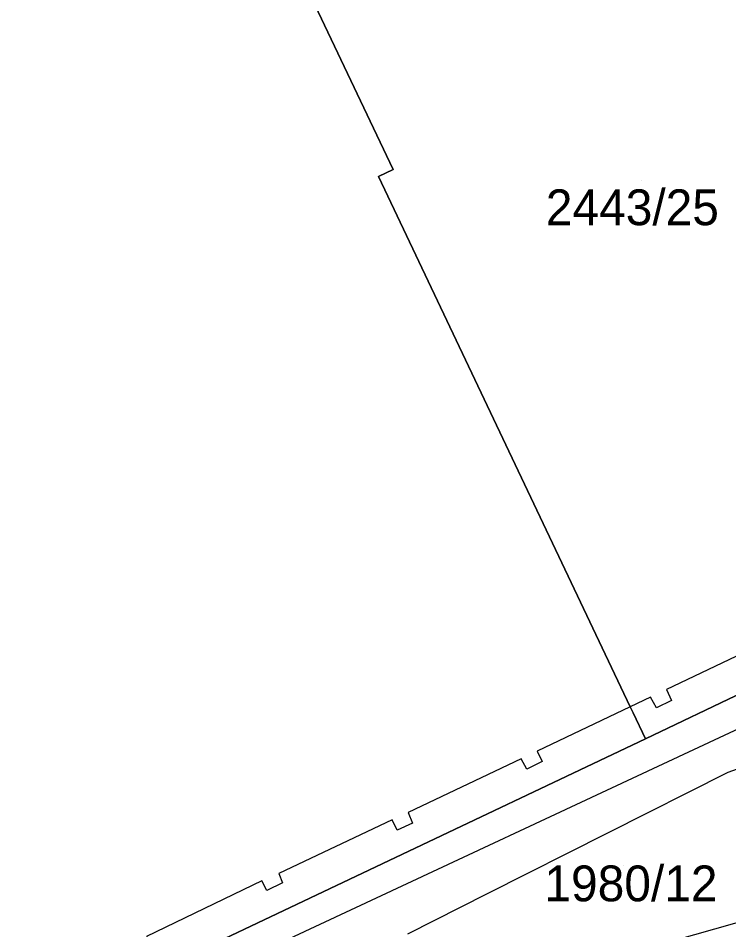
# Model space of a CAD drawing. Extents: x -263423 to -261326, y -1240067 to -1237864.
# Drawn here: x -262348.6 to -262309, y -1239890.1 to -1239839.2 of the extents above; entities that cross this region are included whole.
import ezdxf

# ---------------------------------------------------------------- set-up
doc = ezdxf.new("R2010")
doc.units = 0
for name, color, linetype in [('body_kn', 7, 'Continuous'), ('katuz_linie', 7, 'Continuous'), ('kladpar_druhypozemkov', 7, 'Continuous'), ('kladpar_hranice', 7, 'Continuous'), ('kladpar_parcelnecisla', 7, 'Continuous'), ('kladpar_plochy', 7, 'Continuous'), ('zappar_hrandruhpozemk', 7, 'Continuous'), ('zuob_linie', 7, 'Continuous'), ('zuob_plochy', 7, 'Continuous')]:
    doc.layers.add(name, color=color, linetype=linetype)

msp = doc.modelspace()

# ---------------------------------------------------------------- linework, layer by layer
at = {"layer": 'body_kn'}
for p, q in [((-262327.71, -1239847.63), (-262327.71, -1239847.63)), ((-262328.52, -1239848.02), (-262328.52, -1239848.02)), ((-262312.45, -1239876.66), (-262312.45, -1239876.66)), ((-262313.33, -1239877.09), (-262313.33, -1239877.09)), ((-262314.47, -1239877.64), (-262314.47, -1239877.64)), ((-262314.47, -1239877.64), (-262314.47, -1239877.64)), ((-262313.01, -1239877.69), (-262313.01, -1239877.69)), ((-262312.17, -1239877.27), (-262312.17, -1239877.27)), ((-262314.31, -1239877.97), (-262314.31, -1239877.97)), ((-262313.62, -1239879.41), (-262313.62, -1239879.41)), ((-262319.66, -1239880.1), (-262319.66, -1239880.1)), ((-262320.56, -1239880.53), (-262320.56, -1239880.53)), ((-262319.38, -1239880.69), (-262319.38, -1239880.69)), ((-262320.24, -1239881.11), (-262320.24, -1239881.11)), ((-262309.02, -1239881.29), (-262309.02, -1239881.29)), ((-262326.88, -1239883.54), (-262326.88, -1239883.54)), ((-262327.76, -1239883.94), (-262327.76, -1239883.94)), ((-262326.63, -1239884.12), (-262326.63, -1239884.12)), ((-262327.49, -1239884.52), (-262327.49, -1239884.52)), ((-262335.04, -1239887.35), (-262335.04, -1239887.35)), ((-262334.09, -1239886.94), (-262334.09, -1239886.94)), ((-262334.77, -1239887.88), (-262334.77, -1239887.88)), ((-262333.89, -1239887.45), (-262333.89, -1239887.45)), ((-262322.46, -1239888.08), (-262322.46, -1239888.08))]:
    msp.add_line(p, q, dxfattribs=at)
at = {"layer": 'katuz_linie'}
msp.add_lwpolyline([(-262252.4, -1239877.52), (-262257.62, -1239878.61), (-262265.31, -1239880.22), (-262266.88, -1239880.55), (-262271.85, -1239881.6), (-262280.31, -1239883.37), (-262281.65, -1239883.67), (-262284.52, -1239884.26), (-262302.8, -1239888.08), (-262345.69, -1239900.23)], dxfattribs=at)
at = {"layer": 'kladpar_druhypozemkov'}
for p, q in [((-262313.83, -1239848.22), (-262313.83, -1239848.22)), ((-262314.82, -1239886.48), (-262314.82, -1239886.48))]:
    msp.add_line(p, q, dxfattribs=at)
at = {"layer": 'kladpar_hranice'}
for points in [[(-262333.72, -1239834.98), (-262327.71, -1239847.63), (-262328.52, -1239848.02), (-262314.47, -1239877.64), (-262314.31, -1239877.97), (-262313.62, -1239879.41), (-262343.74, -1239893.71)], [(-262296.42, -1239871.24), (-262297.94, -1239871.96), (-262308.16, -1239876.82), (-262313.62, -1239879.41), (-262314.31, -1239877.97), (-262314.47, -1239877.64), (-262328.52, -1239848.02), (-262327.71, -1239847.63), (-262333.72, -1239834.98)], [(-262308.16, -1239876.82), (-262307.85, -1239877.49), (-262307.41, -1239878.39), (-262306.46, -1239880.38), (-262302.8, -1239888.08), (-262345.69, -1239900.23)], [(-262343.74, -1239893.71), (-262313.62, -1239879.41), (-262308.16, -1239876.82)]]:
    msp.add_lwpolyline(points, dxfattribs=at)
at = {"layer": 'kladpar_plochy'}
for points in [[(-262333.72, -1239834.98), (-262327.71, -1239847.63), (-262328.52, -1239848.02), (-262314.47, -1239877.64), (-262314.31, -1239877.97), (-262313.62, -1239879.41), (-262343.74, -1239893.71)], [(-262303.65, -1239836.2), (-262293.77, -1239857.07), (-262292.1, -1239860.61), (-262291.4, -1239863.04), (-262291.52, -1239865.56), (-262291.09, -1239866.47), (-262290.91, -1239866.85), (-262292.2, -1239867.47), (-262293.7, -1239869.5), (-262295.78, -1239870.94), (-262296.42, -1239871.24), (-262297.94, -1239871.96), (-262308.16, -1239876.82), (-262313.62, -1239879.41), (-262314.31, -1239877.97), (-262314.47, -1239877.64), (-262328.52, -1239848.02), (-262327.71, -1239847.63), (-262333.72, -1239834.98)], [(-262343.74, -1239893.71), (-262313.62, -1239879.41), (-262308.16, -1239876.82), (-262307.85, -1239877.49), (-262307.41, -1239878.39), (-262306.46, -1239880.38), (-262302.8, -1239888.08), (-262345.69, -1239900.23)]]:
    msp.add_lwpolyline(points, dxfattribs=at)
at = {"layer": 'zappar_hrandruhpozemk'}
for p, q in [((-262306.1, -1239873.64), (-262312.45, -1239876.66)), ((-262307.41, -1239878.39), (-262347.01, -1239896.87)), ((-262327.76, -1239883.94), (-262334.09, -1239886.94)), ((-262322.46, -1239888.08), (-262326.91, -1239890.33))]:
    msp.add_line(p, q, dxfattribs=at)
for points in [[(-262312.45, -1239876.66), (-262312.17, -1239877.27), (-262313.01, -1239877.69), (-262313.33, -1239877.09), (-262314.47, -1239877.64)], [(-262314.47, -1239877.64), (-262319.66, -1239880.1), (-262319.38, -1239880.69), (-262320.24, -1239881.11), (-262320.56, -1239880.53), (-262326.88, -1239883.54), (-262326.63, -1239884.12), (-262327.49, -1239884.52), (-262327.76, -1239883.94)], [(-262306.46, -1239880.38), (-262309.02, -1239881.29), (-262322.46, -1239888.08)], [(-262334.09, -1239886.94), (-262333.89, -1239887.45), (-262334.77, -1239887.88), (-262335.04, -1239887.35), (-262341.48, -1239890.46), (-262341.25, -1239890.92), (-262341.94, -1239891.23), (-262342.17, -1239890.74), (-262348.03, -1239893.51), (-262348.27, -1239893.92), (-262348.65, -1239894.28)]]:
    msp.add_lwpolyline(points, dxfattribs=at)
at = {"layer": 'zuob_linie'}
msp.add_lwpolyline([(-262252.4, -1239877.52), (-262257.62, -1239878.61), (-262265.31, -1239880.22), (-262266.88, -1239880.55), (-262271.85, -1239881.6), (-262280.31, -1239883.37), (-262281.65, -1239883.67), (-262284.52, -1239884.26), (-262302.8, -1239888.08), (-262345.69, -1239900.23)], dxfattribs=at)
at = {"layer": 'zuob_plochy'}
msp.add_lwpolyline([(-262252.4, -1239877.52), (-262257.62, -1239878.61), (-262265.31, -1239880.22), (-262266.88, -1239880.55), (-262271.85, -1239881.6), (-262280.31, -1239883.37), (-262281.65, -1239883.67), (-262284.52, -1239884.26), (-262302.8, -1239888.08), (-262345.69, -1239900.23)], dxfattribs=at)

# ---------------------------------------------------------------- texts
at = {"layer": 'kladpar_parcelnecisla'}
for s, p in [('2443/25', (-262319.182, -1239850.74)), ('1980/12', (-262319.262, -1239888.49))]:
    msp.add_text(s, height=2, dxfattribs=at).set_placement(p)

doc.saveas('drawing.dxf')
